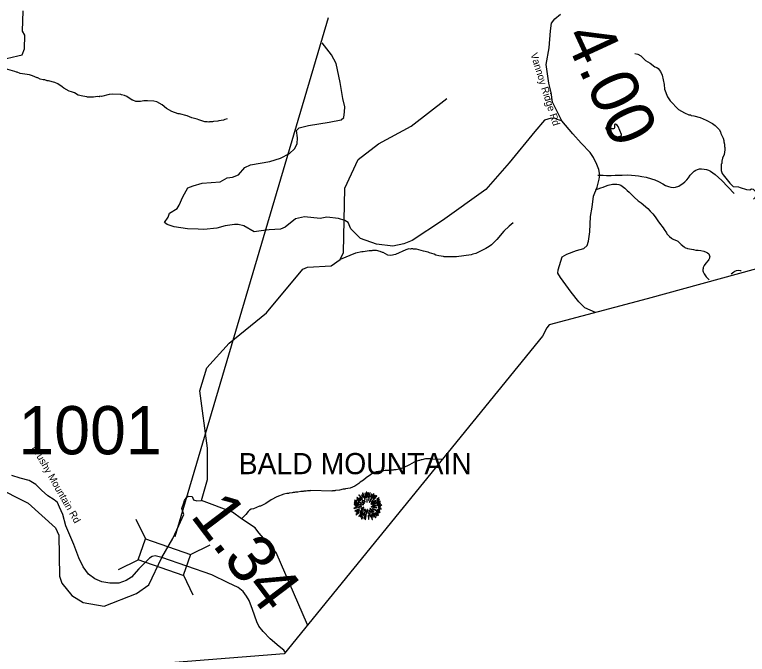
# Model space of a CAD drawing. Extents: x 1248089 to 1457196, y 820910 to 988753.
# Drawn here: x 1388855 to 1396459, y 836684 to 843319 of the extents above; entities that cross this region are included whole.
import ezdxf

# ---------------------------------------------------------------- set-up
doc = ezdxf.new("R2010")
doc.units = 0
for name, color, linetype in [('Exist Boundary Political CountyLine', 7, 'Continuous'), ('Exist Geographical Mountain Summit CELL', 7, 'Continuous'), ('Exist Geographical Mountain Summit Label', 7, 'Continuous'), ('Exist Hydrographic Creek Single Shore', 7, 'Continuous'), ('Exist Hydrographic Misc Water Feature', 7, 'Continuous'), ('Exist Road Non-System Type 51', 7, 'Continuous'), ('Exist Road Secondary Structure Standard Bridge CELL', 7, 'Continuous'), ('Exist Road Secondary Structure Standard Bridge Number Label', 7, 'Continuous'), ('Exist Road Secondary Type 41 Attributed', 7, 'Continuous'), ('Exist Road Secondary Type 51 Attributed', 7, 'Continuous'), ('Exist Road Secondary Type 51 Label', 7, 'Continuous'), ('Prop GRAU CAT1 Cell', 7, 'Continuous'), ('Prop Lane Lines', 7, 'Continuous')]:
    doc.layers.add(name, color=color, linetype=linetype)

msp = doc.modelspace()

# ---------------------------------------------------------------- linework, layer by layer
at = {"layer": 'Exist Boundary Political CountyLine'}
msp.add_lwpolyline([(1400252.8, 841646.5), (1398257.2, 841149.9), (1395419.2, 840371.9), (1394403.2, 840101.8), (1394378.2, 840069.7), (1394334.2, 839983.9), (1391652.2, 836689), (1389646.1, 836528.5), (1387679.1, 836369.4), (1385334.1, 836176.9), (1381170, 835845.8), (1379641.3, 835706.9)], dxfattribs=at)
at = {"layer": 'Exist Geographical Mountain Summit CELL'}
for points in [[(1392426.3, 838333.4), (1392462.3, 838296), (1392465.6, 838298.5), (1392430.4, 838338.1)], [(1392453.9, 838334.9), (1392469.5, 838313.1), (1392471.4, 838314.5), (1392458, 838338.9)], [(1392464.8, 838356.7), (1392491, 838289.8), (1392493.9, 838290.8), (1392469.9, 838359.2)], [(1392498.6, 838304.7), (1392501.2, 838305.4), (1392492.1, 838353.4), (1392487.8, 838352.3)], [(1392503.4, 838366.1), (1392507.4, 838314.1), (1392510.6, 838314.5), (1392509.2, 838367.2)], [(1392519.4, 838312), (1392523.3, 838312), (1392527, 838359.2), (1392521.5, 838359.2)], [(1392531.4, 838283.6), (1392546.3, 838360.6), (1392540.8, 838362.4), (1392528.1, 838284.4)], [(1392534.6, 838261.8), (1392537.5, 838260), (1392586.2, 838344.6), (1392580.7, 838348.3)], [(1392549.1, 838318.8), (1392552.4, 838317.7), (1392561.9, 838344.6), (1392557.2, 838346.4)], [(1392555.7, 838263.2), (1392557.9, 838261.1), (1392613.5, 838325.4), (1392609.5, 838330.1)], [(1392593.1, 838334.9), (1392572.1, 838301.4), (1392575, 838300.3), (1392597.5, 838331.6)], [(1392380.2, 838259.6), (1392421.6, 838250.1), (1392422.7, 838253.4), (1392381.3, 838264.3)], [(1392383.1, 838278.9), (1392405.6, 838270.2), (1392406.7, 838273.1), (1392384.5, 838284)], [(1392404.9, 838289.8), (1392430.7, 838273.4), (1392432.9, 838276), (1392407.8, 838293.8)], [(1392406, 838308.7), (1392445.6, 838278.1), (1392447.8, 838280.3), (1392409.6, 838313.1)], [(1392421.6, 838261.8), (1392452.1, 838249.8), (1392453.2, 838252), (1392423.8, 838265.8)], [(1392434.3, 838305.7), (1392467, 838276.7), (1392469.2, 838278.9), (1392437.2, 838310.9)], [(1392458, 838267.3), (1392483, 838248.3), (1392485.2, 838251.2), (1392460.5, 838270.5)], [(1392477.6, 838280.3), (1392491.4, 838263.9), (1392493.5, 838266.1), (1392480.8, 838283.3)], [(1392508.8, 838292.7), (1392510.2, 838263.6), (1392512.8, 838263.9), (1392512.8, 838293)], [(1392552.4, 838243.3), (1392554.2, 838240.7), (1392602.9, 838276.7), (1392599.7, 838281.1)], [(1392569.5, 838240.4), (1392570.6, 838238.1), (1392648.7, 838266.8), (1392646.9, 838271.6)], [(1392613.5, 838268.4), (1392641.1, 838283.3), (1392638.2, 838288.3), (1392612.1, 838270.9)], [(1392613.5, 838291.2), (1392615.3, 838288.7), (1392638.2, 838305), (1392634.5, 838308.7)], [(1392376.2, 838200.8), (1392377.6, 838195.6), (1392413.6, 838206.2), (1392411.4, 838209.5)], [(1392377.6, 838238.5), (1392449.6, 838231.6), (1392449.9, 838234.5), (1392377.6, 838243.6)], [(1392386, 838173.1), (1392388.6, 838168.4), (1392434, 838188.4), (1392432.5, 838193.1)], [(1392389.7, 838221.1), (1392419.4, 838222.6), (1392419.4, 838226.2), (1392388.6, 838226.2)], [(1392403.5, 838157.2), (1392432.5, 838173.9), (1392430.4, 838177.5), (1392401.2, 838162.2)], [(1392422, 838212.1), (1392423, 838207.3), (1392456.2, 838215.7), (1392455.4, 838219.3)], [(1392439.7, 838166.6), (1392442.7, 838162.9), (1392477.2, 838191.3), (1392475.4, 838193.8)], [(1392449.6, 838197.8), (1392451.8, 838193.1), (1392480.5, 838208.3), (1392479.4, 838211.7)], [(1392458.3, 838237.5), (1392475.4, 838235.3), (1392475.8, 838237.5), (1392459, 838241.8)], [(1392471.4, 838126.6), (1392475.8, 838124.8), (1392502.3, 838183.3), (1392499.8, 838184.1)], [(1392478.3, 838176), (1392481.5, 838173.1), (1392491.7, 838189.5), (1392489.9, 838190.9)], [(1392518.3, 838185.1), (1392522.2, 838148.1), (1392526.6, 838148.4), (1392521.5, 838185.9)], [(1392534.3, 838176.4), (1392543, 838146.6), (1392547, 838148.4), (1392536.4, 838177.5)], [(1392542.7, 838196.8), (1392581.2, 838161.5), (1392583.7, 838165.8), (1392544.5, 838199)], [(1392553.8, 838213.9), (1392614.6, 838201.9), (1392615.7, 838206.2), (1392555, 838217.5)], [(1392567.7, 838194.2), (1392645.8, 838156), (1392647.6, 838161.5), (1392569.2, 838197.1)], [(1392568.5, 838227.7), (1392568.5, 838224.8), (1392598.6, 838224.8), (1392599.3, 838229.8)], [(1392611.7, 838226.6), (1392664, 838229.8), (1392664.3, 838234.5), (1392612.1, 838229.8)], [(1392615.3, 838240.4), (1392652, 838246.9), (1392650.6, 838252.4), (1392613.9, 838242.6)], [(1392621.1, 838184.1), (1392642.2, 838176), (1392644, 838180.4), (1392622.6, 838187.3)], [(1392626.6, 838214.6), (1392653.1, 838212.3), (1392653.1, 838216.7), (1392627, 838217.8)], [(1392630.6, 838197.4), (1392658.9, 838190.2), (1392659.6, 838195.6), (1392631.6, 838201.9)], [(1392397.2, 838136.4), (1392400.1, 838132.4), (1392428.5, 838153.5), (1392425.9, 838156.8)], [(1392428.2, 838116.8), (1392431, 838114.3), (1392471.8, 838161.9), (1392468.9, 838164)], [(1392443.5, 838148.1), (1392462.7, 838166.2), (1392459.4, 838168.4), (1392439, 838151.3)], [(1392468.1, 838148.1), (1392443.1, 838108.8), (1392446.3, 838106.3), (1392472.1, 838145.9)], [(1392453.2, 838089.6), (1392458, 838086.7), (1392468.9, 838111.3), (1392465.6, 838113.5)], [(1392483, 838091.4), (1392495, 838134.2), (1392491.4, 838134.6), (1392478.6, 838092.4)], [(1392492.8, 838081.2), (1392497.5, 838080.1), (1392510.2, 838169.4), (1392507, 838170.3)], [(1392524.4, 838126.6), (1392528.1, 838084.1), (1392532.1, 838085.1), (1392528.8, 838126.6)], [(1392544.1, 838109.9), (1392538.6, 838139.7), (1392535.3, 838139.7), (1392539.7, 838108.8)], [(1392548.8, 838174.2), (1392599.3, 838099.4), (1392602.9, 838102.2), (1392551.3, 838175.3)], [(1392548.8, 838131.4), (1392566.3, 838081.5), (1392570.6, 838083.3), (1392551.7, 838132.1)], [(1392559.3, 838137.1), (1392575.3, 838107.7), (1392579.3, 838109.9), (1392563, 838138.6)], [(1392581.2, 838148.4), (1392611.3, 838119.3), (1392614.6, 838121.9), (1392583.4, 838150.9)], [(1392597.9, 838149.1), (1392628.4, 838123.3), (1392631.6, 838127), (1392599.7, 838151.7)], [(1392606.9, 838160.1), (1392632, 838147), (1392634.5, 838150.6), (1392609.1, 838164)]]:
    msp.add_lwpolyline(points, close=True, dxfattribs=at)
at = {"layer": 'Exist Hydrographic Creek Single Shore'}
for points in [[(1388301.1, 838600.2), (1388994.1, 838251.4), (1389280.2, 837996.1), (1389312.1, 837920), (1389320.1, 837496.4), (1389344.1, 837420.4), (1389449.1, 837293.6), (1389565.1, 837222.3), (1389785.8, 837184.5), (1390119.7, 837314.2), (1390249.2, 837404), (1390382.8, 837688.9)], [(1390382.8, 837688.9), (1390495.4, 837886.5), (1390558.7, 838021.1), (1390610.8, 838135.2), (1390591.7, 838196.8), (1390609.9, 838256.7), (1390616.8, 838281), (1390641.1, 838314.9), (1390662.8, 838324.4), (1390697.5, 838320.1), (1390712.3, 838288), (1390744.4, 838275.8), (1390795.5, 838279.3)], [(1391895.8, 836988.3), (1391568.1, 837740), (1391389.1, 837943.9), (1391350.6, 837997.4), (1391210.5, 838090.6), (1391116.3, 838157), (1390795.5, 838279.3)]]:
    msp.add_lwpolyline(points, dxfattribs=at)
at = {"layer": 'Exist Hydrographic Misc Water Feature'}
for points in [[(1388769.2, 842864.5), (1388890, 842892.1), (1388934.6, 842901.4), (1388958.1, 842963), (1388961.1, 843107.3), (1388937.1, 843147.2), (1388942.1, 843357.2)], [(1395292.2, 842917.1), (1395323.9, 842908.3), (1395355.5, 842891.5), (1395402.4, 842844.3), (1395449.7, 842817.2), (1395500.8, 842777.9), (1395518.6, 842769.5), (1395532.4, 842759.1), (1395557.7, 842730.5), (1395574.7, 842690.1), (1395596.5, 842593.6), (1395599.2, 842545.5), (1395629.4, 842466.8), (1395658.4, 842426.1), (1395746.2, 842335.9), (1395805.4, 842300.4), (1395853, 842279.3), (1395869, 842278.9), (1395876.9, 842274.7), (1395904.8, 842270), (1395968.3, 842252.4), (1396031.7, 842224.8), (1396096.9, 842191.2), (1396126.4, 842170.5), (1396167.4, 842127.5), (1396180.8, 842103.1), (1396184.4, 842087.1), (1396207.2, 842038.5), (1396214.7, 842014.3), (1396214.3, 841998.3), (1396221.7, 841974.2), (1396221.1, 841950.2), (1396224.9, 841942.1), (1396226.4, 841918.1), (1396219.2, 841870.2), (1396202.3, 841830.7), (1396193.5, 841798.9), (1396192.8, 841774.9), (1396188.6, 841767), (1396187.1, 841703.1), (1396198.4, 841672.8), (1396208.1, 841658.6), (1396277.9, 841570.9), (1396314.9, 841534.7)], [(1391062.1, 842237.1), (1391037.9, 842231.6), (1391021.8, 842224.1), (1390973.7, 842217.3), (1390965.6, 842213.5), (1390917.5, 842210.7), (1390909.4, 842206.9), (1390877.4, 842207.7), (1390869.3, 842203.9), (1390853.4, 842208.3), (1390829.4, 842208.9), (1390765.7, 842226.5), (1390749.9, 842234.9), (1390694.3, 842248.3), (1390646.8, 842269.4), (1390567.2, 842291.4), (1390551.3, 842291.8), (1390487.8, 842313.4), (1390432.5, 842346.8), (1390385.5, 842383.9), (1390330.1, 842413.3), (1390298.3, 842422.1), (1390234.3, 842425.7), (1390194.4, 842424.7), (1390162.2, 842417.5), (1390114.2, 842418.7), (1390082.5, 842431.5), (1390074.5, 842431.7), (1390019.3, 842469), (1389995.7, 842481.7), (1389963.8, 842486.4), (1389955.9, 842490.6), (1389867.8, 842492.8), (1389835.7, 842489.7), (1389755.3, 842471.7), (1389739.3, 842472.1), (1389731.2, 842468.3), (1389715.3, 842468.6), (1389675.1, 842461.7), (1389611.1, 842463.3), (1389603.2, 842467.5), (1389563.2, 842472.5), (1389515.5, 842485.7), (1389476.1, 842506.6), (1389444.4, 842519.4), (1389420.5, 842524), (1389365.1, 842555.4), (1389349.5, 842569.8), (1389302.3, 842600.9), (1389270.6, 842615.7), (1389207, 842633.3), (1389191, 842633.7), (1389167.1, 842642.3), (1389151.2, 842642.7), (1389119.4, 842651.5), (1389095.7, 842664.1), (1389087.7, 842664.3), (1389040.2, 842685.5), (1389008.4, 842694.2), (1388912.7, 842708.6), (1388881, 842721.4), (1388873, 842721.6), (1388857.2, 842730), (1388761.8, 842756.4)], [(1390795.5, 838279.3), (1390858.1, 838496.3), (1390857.1, 838821.3), (1390777.1, 839417), (1390849.1, 839655.2), (1391080.1, 839909.9), (1391470.1, 840227.1), (1391846.2, 840679.1), (1391896.1, 840701.1), (1392139.1, 840712.6), (1392232.2, 840779.7), (1392267.1, 840851.2), (1392280.2, 841520.6), (1392420.1, 841816.5), (1392632.1, 841979.7), (1392969.1, 842163.3), (1393342.1, 842447.9)], [(1395068.5, 842043.5), (1395074.9, 842042.8), (1395139.4, 842059.2), (1395151.6, 842066.9), (1395153.7, 842076.8), (1395117.8, 842157.7), (1395108, 842171.9), (1395090.3, 842182.4), (1395080.2, 842178.6), (1395081.5, 842146.6), (1395077.3, 842138.7), (1395069.2, 842134.9), (1395053.2, 842135.3), (1395021.8, 842162.1), (1395013.8, 842164.3), (1395005.8, 842162.5), (1394991.4, 842146.9), (1394991.2, 842138.9), (1395010.5, 842108.4), (1395068.5, 842043.5)], [(1396522.2, 841406.8), (1396557, 841441.9), (1396563.2, 841449.8), (1396563.4, 841457.8), (1396551.9, 841478.1), (1396522.6, 841506.8), (1396502.6, 841507.3), (1396486.4, 841499.7), (1396454.4, 841500.5), (1396386.8, 841522.2), (1396371, 841530.6), (1396314.9, 841534.7)], [(1394029.2, 841161.3), (1393988.4, 841126.3), (1393933.1, 841071.7), (1393858.9, 840985.6), (1393803.7, 840932.9), (1393779.2, 840913.6), (1393746.7, 840892.4), (1393641.5, 840843.1), (1393609.3, 840835.9), (1393593.1, 840828.3), (1393440.5, 840808.1), (1393312.5, 840807.3), (1393304.6, 840811.5), (1393256.7, 840816.7), (1393224.9, 840825.5), (1393209, 840833.9), (1393161.4, 840847.1), (1393145.6, 840855.4), (1393097.8, 840864.7), (1393026.2, 840886.4), (1392994.2, 840887.2), (1392986.3, 840891.4), (1392970.4, 840891.8), (1392962.3, 840888), (1392946.3, 840888.4), (1392914.1, 840881.2), (1392808.9, 840831.9), (1392760.6, 840821.1), (1392728.7, 840825.9), (1392681.3, 840851.1), (1392673.3, 840851.2), (1392649.5, 840863.8), (1392609.8, 840872.8), (1392569.8, 840873.8), (1392561.7, 840870), (1392535.7, 840870.7), (1392473.4, 840860.3), (1392457.4, 840860.7), (1392393, 840846.3), (1392232.2, 840779.7)], [(1393292.8, 838704.5), (1393193.8, 838707), (1393169.9, 838711.6), (1393119.8, 838712.8), (1393081.6, 838701.8), (1393073.6, 838702), (1393057.4, 838694.4), (1393049.4, 838694.6), (1393001, 838677.8), (1392952.3, 838649), (1392887.5, 838618.7), (1392847.1, 838603.7), (1392814.9, 838596.5), (1392790.9, 838597.1), (1392782.8, 838593.3), (1392750.8, 838594.1), (1392742.7, 838590.3), (1392700.8, 838591.4), (1392686.7, 838587.7), (1392662.7, 838588.3), (1392654.6, 838584.5), (1392606.4, 838577.7), (1392572, 838562.6), (1392547.6, 838547.2), (1392504.9, 838516.3), (1392476.3, 838491), (1392441.7, 838469.9), (1392427.4, 838456.2), (1392386.8, 838429.3), (1392338.3, 838408.4), (1392290.1, 838401.7), (1392282, 838397.9), (1392266, 838398.3), (1392225.7, 838387.3), (1392185.6, 838384.3), (1392177.5, 838380.5), (1392153.5, 838381.1), (1392145.4, 838377.3), (1391929.5, 838382.7), (1391921.4, 838378.9), (1391895.4, 838379.5), (1391881.3, 838375.9), (1391857.3, 838376.5), (1391849.2, 838372.7), (1391825.2, 838373.3), (1391793, 838366.1), (1391769.1, 838366.7), (1391761, 838362.9), (1391745, 838363.3), (1391736.9, 838359.5), (1391704.8, 838356.3), (1391696.7, 838352.5), (1391680.7, 838352.9), (1391648.5, 838345.8), (1391575.8, 838317.6), (1391516.9, 838285.1), (1391462.1, 838248.4), (1391405.3, 838219.9), (1391397.3, 838220.1), (1391332.7, 838193.7), (1391310.6, 838188.2), (1391292.3, 838178.7), (1391278.1, 838167.1), (1391253.2, 838135.7), (1391210.5, 838090.6)]]:
    msp.add_lwpolyline(points, dxfattribs=at)
at = {"layer": 'Exist Road Non-System Type 51'}
for points in [[(1390412, 841164.2), (1390447.9, 841217.1), (1390463, 841260.6), (1390542.3, 841307.9), (1390563.1, 841341.9), (1390599, 841428.8), (1390651.9, 841521.5), (1390708.6, 841544.2), (1390801.1, 841570.6), (1390988.2, 841585.8), (1391060, 841625.5), (1391116.6, 841634.9), (1391179, 841657.6), (1391245.1, 841735.1), (1391303.6, 841759.7), (1391503.9, 841795.6), (1391614.7, 841830.3), (1391707.3, 841877.5), (1391758.3, 841928.6), (1391788.5, 841979.6), (1391790.4, 842040.1), (1391781, 842117.6), (1391809.3, 842146), (1391905.6, 842168.7), (1392121, 842204.6), (1392243.8, 842229.2), (1392270.2, 842251.8), (1392277.8, 842310.4), (1392283.5, 842363.4), (1392262.7, 842450.3), (1392234, 842615.5), (1392192.5, 842812.1), (1392145.2, 842901), (1392045.1, 843025.7)], [(1394532.3, 842218.8), (1394485.9, 842231.1), (1394463.2, 842240.6), (1394423.5, 842246.2), (1394353.6, 842223.6), (1394255.4, 842108.2), (1393989, 841781.2), (1393743.9, 841504), (1393296.2, 841184.5), (1392979.4, 840977.2), (1392892.5, 840941.3), (1392779.2, 840918.6), (1392611, 840939.4), (1392442.9, 840996.1), (1392344.7, 841098.2), (1392318.2, 841162.5), (1392281.2, 841185), (1392217, 841205.8), (1392094.2, 841219), (1392026.2, 841205.8), (1391863.7, 841220.9), (1391769.3, 841200.1), (1391661.6, 841113.2), (1391614.4, 841094.2), (1391495.4, 841086.7), (1391414.1, 841075.3), (1391342.4, 841067.8), (1391234.7, 841130.2), (1391173.3, 841143.4), (1391137.4, 841143.4), (1391039.2, 841130.2), (1390952.3, 841103.7), (1390818.1, 841090.5), (1390759.6, 841094.2), (1390650, 841098), (1390510.2, 841116.9), (1390438.4, 841141.5), (1390412, 841164.2)], [(1394908.4, 841654.1), (1394948.5, 841653.3), (1394962.5, 841653), (1394996.5, 841652.3), (1395046.5, 841651.3), (1395086.5, 841652.5), (1395110.6, 841654.1), (1395142.6, 841655.4), (1395160.6, 841655), (1395210.7, 841656), (1395256.7, 841655.1), (1395296.6, 841650.3), (1395328.5, 841645.7), (1395364.5, 841640.9), (1395410.3, 841632), (1395466, 841616.9), (1395497.8, 841604.2), (1395537.5, 841587.4), (1395581, 841564.5), (1395610.7, 841547.9), (1395640.5, 841535.3), (1395666.4, 841528.8), (1395696.3, 841526.2), (1395714.4, 841529.8), (1395746.7, 841541.2), (1395773, 841556.7), (1395791.3, 841568.3), (1395811.6, 841583.9), (1395830, 841605.6), (1395848.5, 841627.2), (1395867, 841652.8), (1395893.6, 841682.3), (1395907.9, 841694), (1395924.1, 841705.7), (1395940.3, 841713.4), (1395962.4, 841719), (1395976.4, 841720.7), (1395984.4, 841720.5), (1396010.4, 841718), (1396036.3, 841713.5), (1396056.2, 841705.1), (1396076, 841694.7), (1396099.6, 841678.2), (1396125.3, 841659.7), (1396196.1, 841598.2), (1396321.5, 841465.6)], [(1394883.4, 841502.5), (1394937.8, 841521.4), (1394962, 841531), (1394988.2, 841540.4), (1395016.4, 841549.9), (1395058.7, 841561), (1395078.7, 841562.6), (1395104.7, 841562.1), (1395126.6, 841557.7), (1395146.5, 841549.3), (1395174.1, 841530.7), (1395187.9, 841520.4), (1395213.4, 841495.9), (1395231.1, 841479.5), (1395256.6, 841453), (1395284.1, 841424.4), (1395327.4, 841389.5), (1395356.9, 841366.9), (1395425.8, 841307.5), (1395449.3, 841281), (1395476.7, 841252.5), (1395502.1, 841221.9), (1395531.3, 841179.3), (1395548.8, 841156.9), (1395585.8, 841106.2), (1395595.5, 841092), (1395618.8, 841055.5), (1395624.7, 841047.4), (1395636.4, 841033.1), (1395650.1, 841018.8), (1395671.8, 841000.4), (1395681.6, 840994.2), (1395697.5, 840985.9), (1395725.3, 840975.3), (1395737.2, 840969), (1395749, 840960.8), (1395772.5, 840936.3), (1395802, 840911.7), (1395809.9, 840905.5), (1395817.8, 840901.4), (1395829.8, 840897.1), (1395837.7, 840895), (1395879.6, 840886.1), (1395901.5, 840881.7), (1395923.4, 840877.2), (1395949.4, 840874.7), (1395977.4, 840872.2), (1396009.2, 840865.5), (1396033.1, 840857), (1396046.9, 840848.7), (1396058.7, 840838.5), (1396064.5, 840828.4), (1396068.2, 840812.3), (1396068, 840804.3), (1396065.8, 840792.3), (1396059.6, 840780.5), (1396051.3, 840768.6), (1396028.7, 840741), (1396010.3, 840717.4), (1396006.1, 840709.5), (1396001.9, 840697.6), (1395999.7, 840687.6), (1395997.4, 840675.6), (1395997.2, 840663.6), (1396000.9, 840651.6), (1396010.5, 840631.3), (1396031.9, 840598.9), (1396041.7, 840588.7), (1396059.4, 840572.3), (1396063, 840569.8)], [(1396289.7, 840630.6), (1396319.1, 840651.2), (1396329.2, 840657), (1396347.4, 840666.6), (1396367.5, 840668.2), (1396389.4, 840663.7), (1396396.2, 840659.2)]]:
    msp.add_lwpolyline(points, dxfattribs=at)
at = {"layer": 'Exist Road Secondary Structure Standard Bridge CELL'}
for p, q in [((1390112.8, 838085.4), (1390212, 837881.9)), ((1390680.4, 837719.4), (1390883.8, 837818.6)), ((1389933.1, 837563.8), (1390136.6, 837663)), ((1390606.6, 837505.4), (1390705.8, 837301.9))]:
    msp.add_line(p, q, dxfattribs=at)
msp.add_lwpolyline([(1390212, 837881.9), (1390680.7, 837720.4), (1390605.3, 837501.5), (1390136.6, 837663)], close=True, dxfattribs=at)
at = {"layer": 'Exist Road Secondary Structure Standard Bridge Number Label'}
msp.add_line((1390521.7, 837905.6), (1392113.6, 843289), dxfattribs=at)
at = {"layer": 'Exist Road Secondary Type 41 Attributed'}
for points in [[(1394492.7, 840638.3), (1394495.5, 840673.5), (1394537.5, 840808.1), (1394585.1, 840836.1), (1394686, 840872.6), (1394761.6, 840892.2), (1394795.2, 840923), (1394809.2, 840970.7), (1394823.2, 841066), (1394831.7, 841224.6), (1394848.5, 841322.7), (1394862.5, 841434.9), (1394901.7, 841530.2), (1394921.3, 841611.5), (1394929.7, 841653.6), (1394918.5, 841712.4), (1394896.4, 841764.5), (1394862.8, 841837.4), (1394829.2, 841890.7), (1394734, 841986), (1394647.1, 842084.2), (1394532.3, 842218.8), (1394493, 842300.1), (1394437, 842412.2), (1394423, 842513.2), (1394398.2, 842609.6), (1394370.2, 842803.1), (1394401, 842974.1), (1394417.8, 843150.8), (1394426.2, 843232.1), (1394462.6, 843277), (1394521.4, 843324.6)], [(1394882.7, 840229.3), (1394772.9, 840279.4), (1394711.2, 840341), (1394630, 840439.2), (1394520.8, 840593.4), (1394492.7, 840638.3)]]:
    msp.add_lwpolyline(points, dxfattribs=at)
at = {"layer": 'Exist Road Secondary Type 51 Attributed'}
for points in [[(1390382.8, 837688.9), (1390315.1, 837707.1), (1390282.1, 837699.3), (1390255.3, 837682.8), (1390217.1, 837643.8), (1390144.6, 837570), (1390066.7, 837484.2), (1390014.1, 837451.1), (1389938.2, 837423.8), (1389842.8, 837421.9), (1389761, 837437.5), (1389687, 837466.7), (1389623.1, 837516.8), (1389564.7, 837590.8), (1389519.9, 837684.4), (1389471.2, 837824.7), (1389387.9, 838016.9), (1389354.8, 838133.8), (1389321.7, 838211.8), (1389300.3, 838258.6), (1389265.2, 838287.8), (1389201, 838326.8), (1389133.7, 838388.1), (1389075.3, 838446.6), (1389007.2, 838487.5), (1388913.7, 838510.9), (1388826.1, 838540.1)], [(1391664.5, 836704.1), (1391648, 836725.6), (1391599.3, 836764.6), (1391507.8, 836846.4), (1391433.8, 836920.5), (1391391, 836977), (1391367.6, 837021.8), (1391325.4, 837147.3), (1391290.4, 837242.8), (1391261.2, 837287.6), (1391226.1, 837336.3), (1391175.5, 837377.3), (1391070.4, 837426), (1390901.4, 837510.2), (1390382.8, 837688.9)]]:
    msp.add_lwpolyline(points, dxfattribs=at)

# ---------------------------------------------------------------- texts
at = {"layer": 'Exist Geographical Mountain Summit Label'}
msp.add_text('BALD MOUNTAIN', height=220, dxfattribs=at).set_placement((1391180, 838552.4))
at = {"layer": 'Exist Road Secondary Type 51 Label'}
for s, rotation, p in [('Vannoy Ridge Rd', 287.54163, (1394207.8, 842909.3)), ('Brushy Mountain Rd', 299.68944, (1389029.7, 838824.9))]:
    msp.add_text(s, height=75, rotation=rotation, dxfattribs=at).set_placement(p)
at = {"layer": 'Prop GRAU CAT1 Cell'}
for s, rotation, p in [('4.00', 294.7565, (1394547.2, 843097.2)), ('1.34', 307.16124, (1390670.6, 838121.1))]:
    msp.add_text(s, height=500, rotation=rotation, dxfattribs=at).set_placement(p)
at = {"layer": 'Prop Lane Lines'}
msp.add_text('1001', height=500, dxfattribs=at).set_placement((1388894, 838758.6))

doc.saveas('drawing.dxf')
